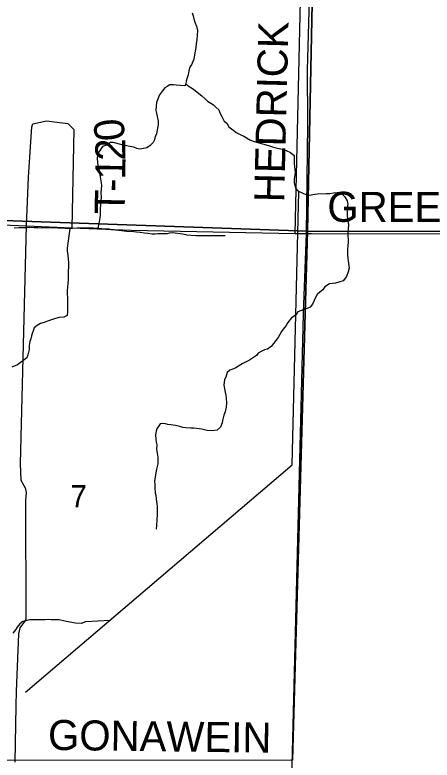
# Model space of a CAD drawing. Extents: x 1588073 to 2013523, y 1090242 to 1357120.
# Drawn here: x 1782041 to 1786203, y 1207738 to 1215183 of the extents above; entities that cross this region are included whole.
import ezdxf

# ---------------------------------------------------------------- set-up
doc = ezdxf.new("R2010")
doc.units = 0
for name, color, linetype in [('GM_X_County_Road', 7, 'Continuous'), ('GM_X_County_Road_Text', 7, 'Continuous'), ('GM_X_Minor_River', 7, 'Continuous'), ('GM_X_Section', 7, 'Continuous'), ('GM_X_Section_Text', 7, 'Continuous'), ('GM_X_State_Route', 7, 'Continuous'), ('GM_X_Township_Road', 7, 'Continuous'), ('GM_X_Township_Road_Text', 7, 'Continuous')]:
    doc.layers.add(name, color=color, linetype=linetype)

msp = doc.modelspace()

# ---------------------------------------------------------------- linework, layer by layer
at = {"layer": 'GM_X_County_Road'}
for points in [[(1779853.4, 1213022), (1779873.1, 1213023.9), (1780946.3, 1213126.7), (1782156.7, 1213076), (1782609, 1213057), (1783200.5, 1213032.2), (1784836.5, 1212999.7), (1784948.8, 1212998.6)], [(1784948.8, 1212998.6), (1785000.6, 1212998.5)], [(1785000.6, 1212998.5), (1789759.7, 1212989.5)]]:
    msp.add_lwpolyline(points, dxfattribs=at)
at = {"layer": 'GM_X_Minor_River'}
for p, q in [((1784808.1, 1210689.3), (1784874.6, 1213414.2)), ((1782146.9, 1208416), (1784808.1, 1210689.3)), ((1784808.1, 1210689.3), (1784808.1, 1210689.3))]:
    msp.add_line(p, q, dxfattribs=at)
for points in [[(1783808.8, 1215202.6), (1783820.6, 1215174.4), (1783826.3, 1215144.3), (1783836, 1215112.1), (1783851.6, 1215071.9), (1783861.2, 1215025.7), (1783854.3, 1214933.5), (1783849.9, 1214897.5), (1783845.4, 1214853.4), (1783836.9, 1214803.4), (1783824.3, 1214739.4), (1783801.7, 1214685.5), (1783785.4, 1214659.6), (1783775, 1214623.6), (1783770.6, 1214583.6), (1783758.3, 1214555.6), (1783747.9, 1214519.6), (1783745.6, 1214493.6), (1783735.4, 1214469.6)], [(1783736.8, 1214472.9), (1783649.3, 1214482.5), (1783623.3, 1214484.8), (1783587.2, 1214483.1), (1783560.9, 1214467.4), (1783536.8, 1214455.6), (1783514.4, 1214425.7), (1783484, 1214385.9), (1783463.4, 1214336), (1783453.1, 1214308.1), (1783448.7, 1214270), (1783446.3, 1214228), (1783452, 1214199.8), (1783459.8, 1214169.7), (1783469.3, 1214121.5), (1783468.9, 1214083.4), (1783458.4, 1214035.4), (1783452, 1213991.4), (1783441.7, 1213967.4), (1783433.4, 1213935.4), (1783419.1, 1213909.5), (1783390.7, 1213877.7), (1783358.4, 1213856), (1783306.2, 1213844.5), (1783282.1, 1213842.7), (1783258.1, 1213849), (1783226.2, 1213863.3), (1783172.1, 1213871.9), (1783112.1, 1213884.5), (1783022.1, 1213909.4), (1782994.1, 1213909.7), (1782953.7, 1213882), (1782915.5, 1213868.4), (1782880.9, 1213818.6), (1782868.5, 1213784.6), (1782862.2, 1213756.6), (1782863.7, 1213706.5), (1782869.5, 1213682.4), (1782875.2, 1213644.3), (1782884.9, 1213616.1), (1782892.4, 1213565.9), (1782899.8, 1213505.7), (1782903.6, 1213477.6), (1782901.2, 1213443.6), (1782898.9, 1213411.5), (1782900.4, 1213359.4), (1782898.1, 1213329.3), (1782895.7, 1213287.3), (1782891.2, 1213243.2), (1782892.9, 1213211.1), (1782892.7, 1213187.1), (1782886.4, 1213157.1), (1782881.9, 1213115), (1782875.6, 1213087), (1782869.3, 1213053)], [(1783745.8, 1214495.8), (1783779.5, 1214467.2), (1783811.3, 1214446.9), (1783839.2, 1214428.5), (1783877, 1214398.1), (1783904.8, 1214373.8), (1783938.6, 1214343.4), (1783962.4, 1214321.1), (1783996.3, 1214300.7), (1784022.2, 1214284.4), (1784046.1, 1214262.1), (1784073.8, 1214233.8), (1784087.5, 1214199.6), (1784105.3, 1214169.3), (1784128.8, 1214121), (1784156.7, 1214100.7), (1784176.4, 1214066.4), (1784200.3, 1214046.1), (1784224.2, 1214029.8), (1784248, 1214009.6), (1784299.9, 1213983), (1784325.8, 1213970.7), (1784383.6, 1213934.1), (1784427.5, 1213917.6), (1784473.5, 1213905.1), (1784523.5, 1213892.6), (1784581.5, 1213874), (1784611.5, 1213865.7), (1784635.5, 1213859.4), (1784661.5, 1213853.2), (1784709.5, 1213842.7), (1784747.4, 1213828.3), (1784791.3, 1213807.8), (1784827.1, 1213777.4), (1784826.3, 1213699.2), (1784830, 1213665.1), (1784833.7, 1213639), (1784835.4, 1213608.9), (1784833.2, 1213584.9), (1784826.7, 1213540.8), (1784828.4, 1213506.8), (1784832.1, 1213478.6), (1784841.9, 1213450.5), (1784863.7, 1213424.2), (1784913.6, 1213403.7), (1784943.5, 1213387.3), (1784977.5, 1213381), (1785031.8, 1213392.5), (1785059.9, 1213396.2), (1785148.1, 1213399.4), (1785184.2, 1213399), (1785218.3, 1213404.7), (1785254.5, 1213410.3), (1785280.5, 1213408.1), (1785304.4, 1213391.8), (1785334.2, 1213365.5), (1785355.9, 1213327.1), (1785361.5, 1213291), (1785357.2, 1213255), (1785354.6, 1213202.9), (1785356.4, 1213178.8), (1785363.9, 1213122.6), (1785367.5, 1213088.5), (1785365.1, 1213044.4), (1785362.8, 1213020.4), (1785362.4, 1212974.3), (1785366, 1212936.2), (1785365.7, 1212908.1), (1785363.5, 1212882.1), (1785359, 1212836), (1785358.5, 1212781.9), (1785362.2, 1212751.8), (1785365.9, 1212725.7), (1785373.5, 1212677.5), (1785375.2, 1212653.5), (1785366.8, 1212615.5), (1785348.3, 1212569.6), (1785315.8, 1212527.8), (1785273.6, 1212512.2), (1785239.4, 1212502.5), (1785181.2, 1212495), (1785132.8, 1212467.4), (1785112.5, 1212435.6), (1785082.2, 1212413.8), (1785055.9, 1212390), (1785041.5, 1212358.1), (1785025.2, 1212328.2), (1785008.8, 1212294.3), (1784986.5, 1212264.4), (1784956.2, 1212250.7), (1784918, 1212237.1), (1784889.8, 1212225.3), (1784863.7, 1212217.5), (1784845.4, 1212187.6), (1784800.9, 1212156), (1784762.4, 1212108.3), (1784748.1, 1212080.4), (1784715.6, 1212044.6), (1784701.3, 1212018.7), (1784668.7, 1211960.9), (1784620, 1211899.2)], [(1784137.5, 1212974.4), (1783953.1, 1212976.2), (1783896.9, 1212974.7), (1783846.8, 1212977.2), (1783756.7, 1212984.1), (1783716.7, 1212992.5), (1783614.6, 1213005.6), (1783582.5, 1213003.9), (1783558.3, 1212996.1), (1783524.2, 1212994.4), (1783468.1, 1212995), (1783440, 1212993.3), (1783409.9, 1212991.6), (1783367.9, 1212998), (1783333.9, 1213002.3), (1783289.8, 1213008.8), (1783253.8, 1213013.1), (1783227.8, 1213015.4), (1783155.6, 1213020.1), (1783103.6, 1213024.6), (1783077.5, 1213028.9), (1783043.5, 1213031.2), (1783005.4, 1213035.6), (1782979.5, 1213043.9), (1782907.3, 1213046.6), (1782877.3, 1213048.9), (1782825.2, 1213053.4), (1782791.1, 1213053.8), (1782755, 1213052.1), (1782731, 1213052.4), (1782696.9, 1213052.7), (1782660.8, 1213051.1), (1782614.6, 1213047.5), (1782540.5, 1213048.2), (1782500.4, 1213052.6), (1782470.3, 1213052.9), (1782420.2, 1213055.4), (1782388.2, 1213055.7), (1782344, 1213054.2), (1782303.9, 1213052.6), (1782273.9, 1213054.9), (1782231.8, 1213055.3), (1782185.7, 1213057.7), (1782155.6, 1213056), (1782127.6, 1213056.3), (1782083.4, 1213054.7), (1782033.3, 1213051.2)], [(1782588.6, 1213047.8), (1782560.6, 1212851.6), (1782562.3, 1212825.5), (1782567.9, 1212779.4), (1782571.5, 1212741.2), (1782575.2, 1212709.1), (1782574.7, 1212657), (1782572.4, 1212633), (1782571.5, 1212540.8), (1782569.1, 1212496.7), (1782566.8, 1212470.7), (1782562.3, 1212424.6), (1782562, 1212392.6), (1782563.7, 1212358.5), (1782565.3, 1212326.4), (1782564.3, 1212218.2), (1782561.9, 1212180.1), (1782527.7, 1212164.4), (1782481.5, 1212158.8), (1782445.3, 1212149.2), (1782366.9, 1212123.9), (1782332.7, 1212110.2), (1782296.5, 1212098.5), (1782262.2, 1212080.8), (1782233.9, 1212057.1), (1782221.6, 1212025.1), (1782213.3, 1212001.1), (1782207, 1211975.1), (1782198.7, 1211945.2), (1782190.4, 1211919.2), (1782182, 1211879.2), (1782181.6, 1211841.1), (1782177.4, 1211815.1), (1782171.1, 1211787.1), (1782160.7, 1211757.1), (1782094.1, 1211705.7), (1782065.8, 1211687.9), (1782011.5, 1211664.4)], [(1784620, 1211899.2), (1784597.6, 1211871.4), (1784559.3, 1211843.7), (1784531.1, 1211836), (1784498.9, 1211820.3), (1784468.6, 1211802.5), (1784450.4, 1211778.6), (1784410, 1211755), (1784379.7, 1211733.2), (1784309.2, 1211697.9), (1784244.7, 1211658.4), (1784214.5, 1211644.7), (1784186.3, 1211632.9), (1784160, 1211609.1), (1784145.5, 1211565.2), (1784131.3, 1211541.3), (1784124.7, 1211485.2), (1784138, 1211412.9), (1784143.7, 1211382.8), (1784147.5, 1211356.7), (1784150.9, 1211304.6), (1784148.5, 1211264.5), (1784138.1, 1211218.5), (1784125.7, 1211182.5), (1784113.1, 1211130.6), (1784108.9, 1211106.5), (1784090.4, 1211062.6), (1784060, 1211034.9), (1784007.9, 1211027.4), (1783959.8, 1211029.8), (1783905.8, 1211044.4), (1783877.8, 1211048.7), (1783825.7, 1211053.2), (1783797.6, 1211055.5), (1783747.5, 1211058), (1783717.5, 1211060.3), (1783687.5, 1211070.6), (1783641.5, 1211081.1), (1783597.5, 1211087.5), (1783567.5, 1211091.8), (1783543.4, 1211096.1), (1783515.4, 1211100.4), (1783491.3, 1211096.6), (1783456.8, 1211048.8), (1783448.5, 1211022.8), (1783444.1, 1210986.8), (1783447.7, 1210940.7), (1783449.4, 1210914.6), (1783455.2, 1210888.5), (1783454.7, 1210840.4), (1783460.3, 1210804.3), (1783466, 1210766.1), (1783467.6, 1210732), (1783465.3, 1210698), (1783454.7, 1210644), (1783444.2, 1210588), (1783437.7, 1210545.9), (1783433.5, 1210521.9), (1783435.2, 1210493.8), (1783436.9, 1210459.8), (1783440.4, 1210409.6), (1783446.1, 1210383.5), (1783449.7, 1210343.4), (1783457.3, 1210299.2), (1783459, 1210271.1), (1783460.5, 1210217), (1783460.2, 1210186.9), (1783457.8, 1210142.9), (1783453.1, 1210080.8), (1783450.8, 1210044.7)], [(1782991.8, 1209132.7), (1782743.9, 1209117.7), (1782701.7, 1209104.1), (1782645.5, 1209106.6), (1782587.5, 1209117.2), (1782537.5, 1209125.7), (1782481.5, 1209138.3), (1782399.3, 1209139.1), (1782371.3, 1209141.4), (1782343.2, 1209139.7), (1782279, 1209140.3), (1782246.9, 1209138.6), (1782220.9, 1209138.9), (1782190.8, 1209139.1), (1782148.6, 1209129.6), (1782120.5, 1209121.8), (1782088.1, 1209098.1), (1782063.8, 1209066.2), (1782047.5, 1209038.3), (1782019.1, 1209006.6)]]:
    msp.add_lwpolyline(points, dxfattribs=at)
at = {"layer": 'GM_X_Section'}
for points in [[(1780145.3, 1218306.7), (1785067.3, 1218221.4), (1784959.9, 1213023.4), (1779926.5, 1213199.6)], [(1785067.3, 1218221.4), (1785663.5, 1218206.9), (1790239.7, 1218156.2), (1790167.6, 1213146), (1790113.2, 1213094.3), (1790077, 1213062.6), (1790008.6, 1213015.1), (1784959.9, 1213023.4)], [(1779926.5, 1213199.6), (1784959.9, 1213023.4), (1784809.8, 1207735.7), (1779685.1, 1207734.5), (1779923.7, 1213091.5)]]:
    msp.add_lwpolyline(points, close=True, dxfattribs=at)
msp.add_lwpolyline([(1784809.8, 1207735.7), (1784959.9, 1213023.4), (1790008.6, 1213015.1)], dxfattribs=at)
at = {"layer": 'GM_X_State_Route'}
for points in [[(1784962.7, 1214109.3), (1784961.6, 1214631.4), (1784982.4, 1215460.6), (1785057.8, 1218180.9)], [(1784921.2, 1212201.9), (1784948.8, 1212998.6), (1784962.7, 1214089.5), (1784962.7, 1214109.3)], [(1784330.1, 1200426.4), (1784368.2, 1200514.4), (1784668.1, 1201573.6), (1784708.5, 1201922.3), (1784717.6, 1201999.9), (1784718.3, 1202410.4), (1784721.6, 1204176.5), (1784742.1, 1205019.5), (1784807, 1207686.3), (1784920.9, 1212191.7), (1784921.2, 1212201.9)]]:
    msp.add_lwpolyline(points, dxfattribs=at)
at = {"layer": 'GM_X_Township_Road'}
for points in [[(1784836.5, 1212999.7), (1784927.2, 1216925.3)], [(1782156.7, 1213076), (1782175.1, 1213561.6), (1782208, 1214064.7), (1782218.4, 1214094.7), (1782355.2, 1214125.2), (1782569.3, 1214096.6), (1782628.7, 1214039.7), (1782609, 1213057)], [(1782054.7, 1208281.8), (1782057.5, 1208424.5), (1782081.3, 1208997.8), (1782092.1, 1209059.9), (1782132.9, 1209111.6), (1782153.4, 1209141.4), (1782149.5, 1210334.8), (1782156.5, 1210408.9), (1782151, 1210447.1), (1782133.4, 1210477.3), (1782104.1, 1210531.9), (1782096.3, 1210700.4), (1782156.7, 1213076)], [(1782043.8, 1207716.7), (1782054.7, 1208280.9), (1782054.7, 1208281.8)]]:
    msp.add_lwpolyline(points, dxfattribs=at)

# ---------------------------------------------------------------- texts
at = {"layer": 'GM_X_County_Road_Text'}
msp.add_text('GREENSBURG', height=300, rotation=359.89701, dxfattribs=at).set_placement((1785157.9, 1213116))
at = {"layer": 'GM_X_Section_Text'}
msp.add_text('7', height=221, rotation=0.00001, dxfattribs=at).set_placement((1782594.7, 1210264.1))
at = {"layer": 'GM_X_Township_Road_Text'}
for s, rotation, p in [('HEDRICK', 88.60677, (1784727.2, 1213308.7)), ('0', 95.16635, (1783141.1, 1213937.2)), ('2', 90.53932, (1783144.2, 1213727.4)), ('1', 89.2711, (1783141.8, 1213536.9)), ('-', 88.88468, (1783139.4, 1213412.6)), ('T', 88.85688, (1783134.9, 1213188.5)), ('GONAWEIN', 359.24938, (1782369.6, 1207840.3))]:
    msp.add_text(s, height=300, rotation=rotation, dxfattribs=at).set_placement(p)

doc.saveas('drawing.dxf')
